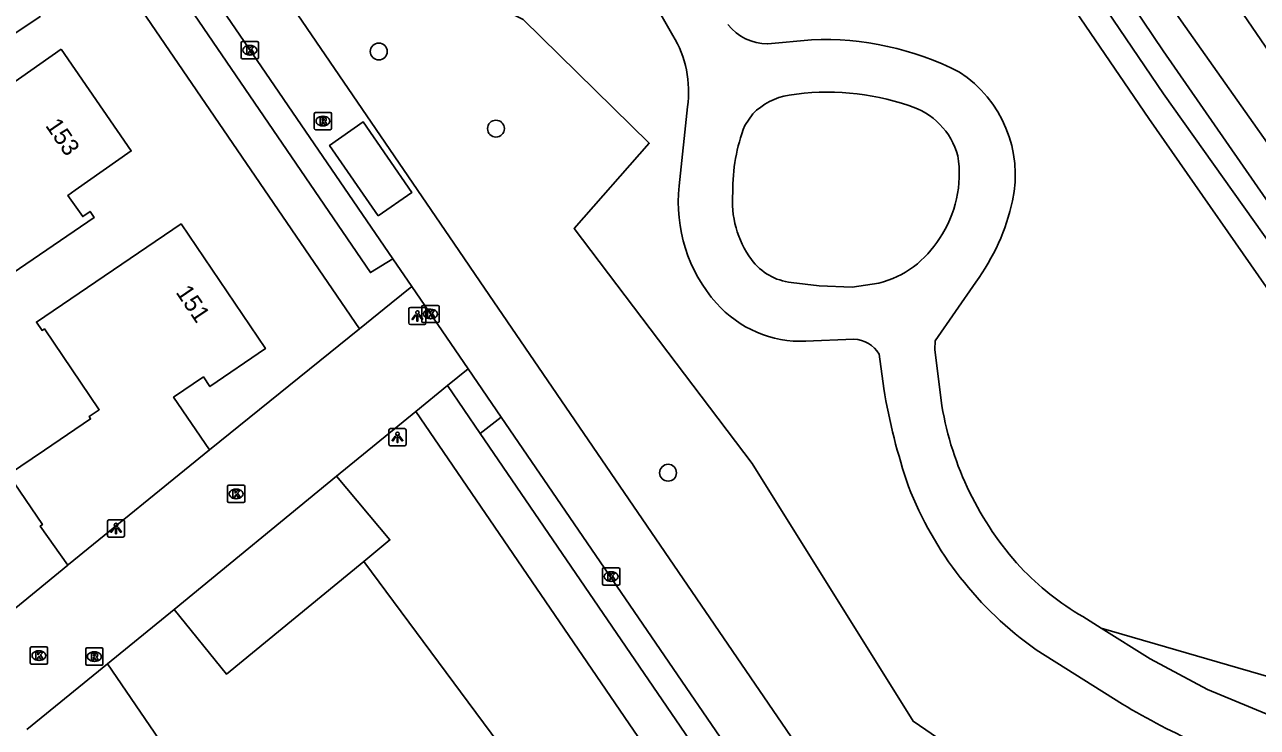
# Model space of a CAD drawing. Extents: x 155275 to 156263, y 382654 to 383635.
# Drawn here: x 155648.7 to 155720.2, y 383172.9 to 383213.7 of the extents above; entities that cross this region are included whole.
import ezdxf

# ---------------------------------------------------------------- set-up
doc = ezdxf.new("R2010")
doc.units = 0
for name, color, linetype in [('IMGEO_Boom', 7, 'Continuous'), ('IMGEO_Fietspad_gesloten', 7, 'Continuous'), ('IMGEO_Gemengd_bos', 7, 'Continuous'), ('IMGEO_Groenvoorziening', 7, 'Continuous'), ('IMGEO_Haag', 7, 'Continuous'), ('IMGEO_Hek', 7, 'Continuous'), ('IMGEO_Kolk', 7, 'Continuous'), ('IMGEO_Lichtpunt', 7, 'Continuous'), ('IMGEO_Loofbos', 7, 'Continuous'), ('IMGEO_Muur', 7, 'Continuous'), ('IMGEO_Pand', 7, 'Continuous'), ('IMGEO_Pand_nummerreeks', 7, 'Continuous'), ('IMGEO_Parkeervlak_open', 7, 'Continuous'), ('IMGEO_Rijbaan_lokaal_gesloten', 7, 'Continuous'), ('IMGEO_Rijbaan_lokaal_open', 7, 'Continuous'), ('IMGEO_Rioolput', 7, 'Continuous'), ('IMGEO_Voetpad_open', 7, 'Continuous'), ('IMGEO_Waterloop', 7, 'Continuous')]:
    doc.layers.add(name, color=color, linetype=linetype)

msp = doc.modelspace()

# ---------------------------------------------------------------- linework, layer by layer
at = {"layer": 'IMGEO_Boom'}
for centre in [(155669.248, 383212.111), (155676.04, 383207.64), (155686.014, 383187.698)]:
    msp.add_circle(centre, 0.489, dxfattribs=at)
at = {"layer": 'IMGEO_Fietspad_gesloten'}
for points in [[(155686.3, 383213.041), (155684.758, 383215.723)], [(155691.787, 383212.555), (155694.324, 383212.797)], [(155686.654, 383204.329), (155687.148, 383208.897)], [(155690.927, 383208.497), (155690.462, 383207.815)], [(155693.158, 383198.723), (155694.767, 383198.524), (155696.677, 383198.462), (155698.235, 383198.682)], [(155703.858, 383198.75), (155701.491, 383195.335), (155701.471, 383194.84), (155701.885, 383191.571)], [(155696.788, 383195.436), (155693.989, 383195.317)], [(155698.514, 383192.581), (155698.244, 383194.572)], [(155710.048, 383179.361), (155711.113, 383178.69)], [(155711.113, 383178.69), (155713.945, 383176.906), (155717.284, 383175.138), (155722.257, 383173.065)], [(155712.346, 383174.287), (155707.347, 383177.433)]]:
    msp.add_lwpolyline(points, dxfattribs=at)
for centre, radius, start, end in [((155691.802, 383215.52), 2.965, 218.65257, 269.70154), ((155680.802, 383209.757), 6.404, 352.28209, 30.84782), ((155695.016, 383195.418), 17.392, 63.01375, 92.27941), ((155698.997, 383204.942), 7.141, 348.04575, 56.78951), ((155693.671, 383205.778), 3.863, 99.59827, 135.26465), ((155695.248, 383195.139), 14.618, 71.16595, 98.73855), ((155698.793, 383204.993), 4.151, 14.93962, 73.56501), ((155700.097, 383204.082), 10.333, 158.8215, 180.74357), ((155696.328, 383204.989), 6.564, 325.59116, 9.41719), ((155695.491, 383203.39), 8.887, 173.93679, 221.29323), ((155695.491, 383203.441), 5.749, 174.94054, 216.16072), ((155693.555, 383206.231), 12.732, 324.0165, 347.44413), ((155696.777, 383204.319), 5.822, 284.50602, 328.54076), ((155693.523, 383202.031), 3.328, 216.54845, 263.6948), ((155693.753, 383201.929), 6.617, 221.72138, 272.04723), ((155696.736, 383193.69), 1.747, 30.32673, 88.30293), ((155733.264, 383198.345), 35.225, 189.41827, 198.94865), ((155720.048, 383194.637), 18.42, 189.58164, 222.36029), ((155719.407, 383194.478), 20.88, 201.25957, 234.71864), ((155718.234, 383193.387), 16.24, 223.41247, 239.72993), ((155734.686, 383211.664), 43.545, 239.13324, 245.91632)]:
    msp.add_arc(centre, radius, start, end, dxfattribs=at)
at = {"layer": 'IMGEO_Gemengd_bos'}
msp.add_lwpolyline([(155638.354, 383264.775), (155639.197, 383263.636), (155646.696, 383257.021), (155654.699, 383254.352), (155656.556, 383235.653), (155660.593, 383231.109), (155668.02, 383227.503), (155671.061, 383217.227), (155677.612, 383213.971), (155684.929, 383206.792), (155680.581, 383201.856), (155690.881, 383188.232), (155700.213, 383173.291), (155708, 383167.974), (155712.849, 383162.916)], dxfattribs=at)
at = {"layer": 'IMGEO_Groenvoorziening'}
for points in [[(155732.948, 383189.534), (155715.747, 383213.896), (155695.288, 383243.3), (155666.3, 383286.64), (155652.603, 383306.481)], [(155668.38, 383182.559), (155695.234, 383146.354)]]:
    msp.add_lwpolyline(points, dxfattribs=at)
at = {"layer": 'IMGEO_Haag'}
for points in [[(155676.345, 383190.914), (155674.425, 383193.719)], [(155673.239, 383192.751), (155675.132, 383189.979)], [(155698.997, 383157.808), (155676.345, 383190.914)], [(155675.132, 383189.979), (155698.35, 383155.99)]]:
    msp.add_lwpolyline(points, dxfattribs=at)
at = {"layer": 'IMGEO_Hek'}
msp.add_lwpolyline([(155648.595, 383215.616), (155649.617, 383214.142), (155621.586, 383195.348), (155615.371, 383204.442), (155640.732, 383221.815), (155642.147, 383219.752)], dxfattribs=at)
at = {"layer": 'IMGEO_Kolk'}
for p, q in [((155661.276, 383211.763), (155661.276, 383212.615)), ((155661.351, 383212.689), (155662.203, 383212.689)), ((155661.764, 383212.469), (155661.789, 383212.469)), ((155662.277, 383212.615), (155662.277, 383211.763)), ((155662.203, 383211.689), (155661.351, 383211.689)), ((155661.787, 383211.909), (155661.762, 383211.909)), ((155671.75, 383196.472), (155671.75, 383197.324)), ((155671.825, 383197.398), (155672.677, 383197.398)), ((155672.751, 383197.324), (155672.751, 383196.472)), ((155672.261, 383196.618), (155672.236, 383196.618)), ((155672.238, 383197.178), (155672.263, 383197.178)), ((155672.677, 383196.398), (155671.825, 383196.398)), ((155660.479, 383186.046), (155660.479, 383186.898)), ((155660.554, 383186.972), (155661.406, 383186.972)), ((155660.967, 383186.752), (155660.992, 383186.752)), ((155661.48, 383186.898), (155661.48, 383186.046)), ((155661.406, 383185.972), (155660.554, 383185.972)), ((155660.99, 383186.192), (155660.965, 383186.192)), ((155682.212, 383181.254), (155682.212, 383182.106)), ((155682.287, 383182.18), (155683.139, 383182.18)), ((155682.7, 383181.96), (155682.725, 383181.96)), ((155683.213, 383182.106), (155683.213, 383181.254)), ((155683.139, 383181.18), (155682.287, 383181.18)), ((155682.723, 383181.4), (155682.698, 383181.4)), ((155649.054, 383176.674), (155649.054, 383177.526)), ((155649.129, 383177.6), (155649.981, 383177.6)), ((155649.542, 383177.38), (155649.567, 383177.38)), ((155650.055, 383177.526), (155650.055, 383176.674)), ((155649.981, 383176.6), (155649.129, 383176.6)), ((155649.565, 383176.82), (155649.54, 383176.82))]:
    msp.add_line(p, q, dxfattribs=at)
for points in [[(155661.276, 383211.763), (155661.276, 383212.615)], [(155661.351, 383212.689), (155662.203, 383212.689)], [(155661.597, 383212.389), (155661.72, 383212.389), (155661.72, 383212.238), (155661.85, 383212.389), (155662.014, 383212.389), (155661.868, 383212.238), (155662.021, 383211.989), (155661.869, 383211.989), (155661.784, 383212.153), (155661.72, 383212.086), (155661.72, 383211.989), (155661.597, 383211.989), (155661.597, 383212.389)], [(155662.277, 383212.615), (155662.277, 383211.763)], [(155662.203, 383211.689), (155661.351, 383211.689)], [(155671.75, 383196.472), (155671.75, 383197.324)], [(155671.825, 383197.398), (155672.677, 383197.398)], [(155672.751, 383197.324), (155672.751, 383196.472)], [(155672.071, 383197.098), (155672.194, 383197.098), (155672.194, 383196.947), (155672.324, 383197.098), (155672.488, 383197.098), (155672.342, 383196.947), (155672.495, 383196.698), (155672.343, 383196.698), (155672.258, 383196.862), (155672.194, 383196.795), (155672.194, 383196.698), (155672.071, 383196.698), (155672.071, 383197.098)], [(155672.677, 383196.398), (155671.825, 383196.398)], [(155660.479, 383186.046), (155660.479, 383186.898)], [(155660.554, 383186.972), (155661.406, 383186.972)], [(155660.8, 383186.672), (155660.923, 383186.672), (155660.923, 383186.521), (155661.053, 383186.672), (155661.217, 383186.672), (155661.071, 383186.521), (155661.224, 383186.272), (155661.072, 383186.272), (155660.987, 383186.436), (155660.923, 383186.369), (155660.923, 383186.272), (155660.8, 383186.272), (155660.8, 383186.672)], [(155661.48, 383186.898), (155661.48, 383186.046)], [(155661.406, 383185.972), (155660.554, 383185.972)], [(155682.212, 383181.254), (155682.212, 383182.106)], [(155682.287, 383182.18), (155683.139, 383182.18)], [(155682.533, 383181.88), (155682.656, 383181.88), (155682.656, 383181.729), (155682.786, 383181.88), (155682.95, 383181.88), (155682.804, 383181.729), (155682.957, 383181.48), (155682.805, 383181.48), (155682.72, 383181.644), (155682.656, 383181.577), (155682.656, 383181.48), (155682.533, 383181.48), (155682.533, 383181.88)], [(155683.213, 383182.106), (155683.213, 383181.254)], [(155683.139, 383181.18), (155682.287, 383181.18)], [(155649.054, 383176.674), (155649.054, 383177.526)], [(155649.129, 383177.6), (155649.981, 383177.6)], [(155649.375, 383177.3), (155649.498, 383177.3), (155649.498, 383177.149), (155649.628, 383177.3), (155649.792, 383177.3), (155649.646, 383177.149), (155649.799, 383176.9), (155649.647, 383176.9), (155649.562, 383177.064), (155649.498, 383176.997), (155649.498, 383176.9), (155649.375, 383176.9), (155649.375, 383177.3)], [(155650.055, 383177.526), (155650.055, 383176.674)], [(155649.981, 383176.6), (155649.129, 383176.6)]]:
    msp.add_lwpolyline(points, dxfattribs=at)
for centre, start, end in [((155661.353, 383212.613), 91.55205, 178.44795), ((155661.353, 383212.613), 91.55205, 178.44795), ((155662.201, 383212.613), 1.55205, 88.44795), ((155662.201, 383212.613), 1.55205, 88.44795), ((155661.353, 383211.765), 181.55205, 268.44795), ((155661.353, 383211.765), 181.55205, 268.44795), ((155662.201, 383211.765), 271.55205, 358.44795), ((155662.201, 383211.765), 271.55205, 358.44795), ((155671.827, 383197.322), 91.55205, 178.44795), ((155671.827, 383197.322), 91.55205, 178.44795), ((155672.675, 383197.322), 1.55205, 88.44795), ((155672.675, 383197.322), 1.55205, 88.44795), ((155671.827, 383196.474), 181.55205, 268.44795), ((155671.827, 383196.474), 181.55205, 268.44795), ((155672.675, 383196.474), 271.55205, 358.44795), ((155672.675, 383196.474), 271.55205, 358.44795), ((155660.556, 383186.896), 91.55205, 178.44795), ((155660.556, 383186.896), 91.55205, 178.44795), ((155661.404, 383186.896), 1.55205, 88.44795), ((155661.404, 383186.896), 1.55205, 88.44795), ((155660.556, 383186.048), 181.55205, 268.44795), ((155660.556, 383186.048), 181.55205, 268.44795), ((155661.404, 383186.048), 271.55205, 358.44795), ((155661.404, 383186.048), 271.55205, 358.44795), ((155682.289, 383182.104), 91.55205, 178.44795), ((155682.289, 383182.104), 91.55205, 178.44795), ((155683.137, 383182.104), 1.55205, 88.44795), ((155683.137, 383182.104), 1.55205, 88.44795), ((155682.289, 383181.256), 181.55205, 268.44795), ((155682.289, 383181.256), 181.55205, 268.44795), ((155683.137, 383181.256), 271.55205, 358.44795), ((155683.137, 383181.256), 271.55205, 358.44795), ((155649.131, 383177.524), 91.55205, 178.44795), ((155649.131, 383177.524), 91.55205, 178.44795), ((155649.979, 383177.524), 1.55205, 88.44795), ((155649.979, 383177.524), 1.55205, 88.44795), ((155649.131, 383176.676), 181.55205, 268.44795), ((155649.131, 383176.676), 181.55205, 268.44795), ((155649.979, 383176.676), 271.55205, 358.44795), ((155649.979, 383176.676), 271.55205, 358.44795)]:
    msp.add_arc(centre, 0.0765, start, end, dxfattribs=at)
for centre, major_axis, ratio, start_param, end_param in [((155661.763, 383212.189), (-0.387, 0.002), 0.722429, 4.712389, 7.853982), ((155661.788, 383212.189), (-0.39, 0.002), 0.717154, 1.570796, 4.712389), ((155672.237, 383196.898), (-0.387, 0.002), 0.722429, 4.712389, 7.853982), ((155672.262, 383196.898), (-0.39, 0.002), 0.717154, 1.570796, 4.712389), ((155660.966, 383186.472), (-0.387, 0.002), 0.722429, 4.712389, 7.853982), ((155660.991, 383186.472), (-0.39, 0.002), 0.717154, 1.570796, 4.712389), ((155682.699, 383181.68), (-0.387, 0.002), 0.722429, 4.712389, 7.853982), ((155682.724, 383181.68), (-0.39, 0.002), 0.717154, 1.570796, 4.712389), ((155649.541, 383177.1), (-0.387, 0.002), 0.722429, 4.712389, 7.853982), ((155649.566, 383177.1), (-0.39, 0.002), 0.717154, 1.570796, 4.712389)]:
    msp.add_ellipse(centre, major_axis=major_axis, ratio=ratio, start_param=start_param, end_param=end_param, dxfattribs=at)
at = {"layer": 'IMGEO_Lichtpunt'}
for p, q in [((155671.89, 383197.283), (155671.082, 383197.283)), ((155671.89, 383197.283), (155671.082, 383197.283)), ((155670.988, 383197.188), (155670.988, 383196.381)), ((155670.988, 383197.188), (155670.988, 383196.381)), ((155671.984, 383196.381), (155671.984, 383197.188)), ((155671.984, 383196.381), (155671.984, 383197.188)), ((155671.082, 383196.287), (155671.89, 383196.287)), ((155671.082, 383196.287), (155671.89, 383196.287)), ((155669.834, 383190.159), (155669.834, 383189.352)), ((155669.834, 383190.159), (155669.834, 383189.352)), ((155670.736, 383190.254), (155669.928, 383190.254)), ((155670.736, 383190.254), (155669.928, 383190.254)), ((155670.83, 383189.352), (155670.83, 383190.159)), ((155670.83, 383189.352), (155670.83, 383190.159)), ((155669.928, 383189.258), (155670.736, 383189.258)), ((155669.928, 383189.258), (155670.736, 383189.258)), ((155653.519, 383184.868), (155653.519, 383184.061)), ((155653.519, 383184.868), (155653.519, 383184.061)), ((155654.421, 383184.963), (155653.613, 383184.963)), ((155654.421, 383184.963), (155653.613, 383184.963)), ((155654.515, 383184.061), (155654.515, 383184.868)), ((155654.515, 383184.061), (155654.515, 383184.868)), ((155653.613, 383183.967), (155654.421, 383183.967)), ((155653.613, 383183.967), (155654.421, 383183.967))]:
    msp.add_line(p, q, dxfattribs=at)
for points in [[(155671.362, 383196.852), (155671.401, 383196.824), (155671.213, 383196.562), (155671.175, 383196.589), (155671.362, 383196.852)], [(155671.464, 383196.804), (155671.511, 383196.804), (155671.511, 383196.482), (155671.464, 383196.482), (155671.464, 383196.804)], [(155671.574, 383196.824), (155671.612, 383196.851), (155671.799, 383196.589), (155671.76, 383196.561), (155671.574, 383196.824)], [(155670.208, 383189.823), (155670.247, 383189.795), (155670.059, 383189.533), (155670.021, 383189.56), (155670.208, 383189.823)], [(155670.31, 383189.775), (155670.357, 383189.775), (155670.357, 383189.453), (155670.31, 383189.453), (155670.31, 383189.775)], [(155670.42, 383189.795), (155670.458, 383189.822), (155670.645, 383189.56), (155670.606, 383189.532), (155670.42, 383189.795)], [(155653.893, 383184.532), (155653.932, 383184.504), (155653.744, 383184.242), (155653.706, 383184.269), (155653.893, 383184.532)], [(155653.995, 383184.484), (155654.042, 383184.484), (155654.042, 383184.162), (155653.995, 383184.162), (155653.995, 383184.484)], [(155654.105, 383184.504), (155654.143, 383184.531), (155654.33, 383184.269), (155654.291, 383184.241), (155654.105, 383184.504)]]:
    msp.add_lwpolyline(points, dxfattribs=at)
for centre in [(155671.487, 383196.986), (155670.333, 383189.957), (155654.018, 383184.666)]:
    msp.add_circle(centre, 0.0994, dxfattribs=at)
for centre, start, end in [((155671.082, 383197.188), 90, 180), ((155671.082, 383197.188), 90, 180), ((155671.89, 383197.188), 0, 90), ((155671.89, 383197.188), 0, 90), ((155671.082, 383196.381), 180, 270), ((155671.082, 383196.381), 180, 270), ((155671.89, 383196.381), 270, 0), ((155671.89, 383196.381), 270, 360), ((155669.928, 383190.159), 90, 180), ((155669.928, 383190.159), 90, 180), ((155670.736, 383190.159), 0, 90), ((155670.736, 383190.159), 0, 90), ((155669.928, 383189.352), 180, 270), ((155669.928, 383189.352), 180, 270), ((155670.736, 383189.352), 270, 0), ((155670.736, 383189.352), 270, 360), ((155653.613, 383184.868), 90, 180), ((155653.613, 383184.868), 90, 180), ((155654.421, 383184.868), 0, 90), ((155654.421, 383184.868), 0, 90), ((155653.613, 383184.061), 180, 270), ((155653.613, 383184.061), 180, 270), ((155654.421, 383184.061), 270, 0), ((155654.421, 383184.061), 270, 360)]:
    msp.add_arc(centre, 0.0946, start, end, dxfattribs=at)
at = {"layer": 'IMGEO_Loofbos'}
for points in [[(155648.012, 383304.606), (155668.129, 383275.492), (155684.729, 383250.992), (155713.872, 383208.237), (155722.016, 383196.56), (155728.723, 383186.646)], [(155711.113, 383178.69), (155722.162, 383175.473), (155727.137, 383176.194), (155728.723, 383186.646)]]:
    msp.add_lwpolyline(points, dxfattribs=at)
at = {"layer": 'IMGEO_Muur'}
msp.add_lwpolyline([(155651.272, 383182.377), (155651.229, 383182.342), (155641.945, 383174.729)], dxfattribs=at)
at = {"layer": 'IMGEO_Pand'}
for points in [[(155650.839, 383212.255), (155654.9, 383206.346), (155651.66, 383204.069), (155651.234, 383203.771), (155652.097, 383202.543), (155652.522, 383202.842), (155652.762, 383202.5), (155627.57, 383185.305), (155624.415, 383189.945), (155625.261, 383190.513), (155630.206, 383193.892), (155634.389, 383196.757), (155634.819, 383196.13), (155640.175, 383199.802), (155640.467, 383199.372), (155643.571, 383201.501), (155642.786, 383202.617), (155643.191, 383202.9), (155641.554, 383205.325), (155643.277, 383206.53), (155643.083, 383206.807), (155650.839, 383212.255)], [(155659.44, 383189.029), (155657.359, 383192.071), (155659.082, 383193.248), (155659.46, 383192.694), (155662.684, 383194.892), (155657.792, 383202.114), (155649.406, 383196.433), (155649.737, 383195.945), (155649.869, 383196.034), (155653.046, 383191.345), (155652.458, 383190.947), (155652.548, 383190.814), (155649.873, 383189.002), (155647.793, 383187.593), (155649.758, 383184.692), (155649.626, 383184.602), (155651.229, 383182.342)], [(155651.229, 383182.342), (155651.272, 383182.377), (155659.44, 383189.029)]]:
    msp.add_lwpolyline(points, dxfattribs=at)
at = {"layer": 'IMGEO_Parkeervlak_open'}
for points in [[(155666.8, 383187.497), (155669.896, 383183.803), (155668.38, 383182.559)], [(155657.389, 383179.769), (155660.42, 383176.031), (155668.38, 383182.559)]]:
    msp.add_lwpolyline(points, dxfattribs=at)
at = {"layer": 'IMGEO_Rijbaan_lokaal_gesloten'}
for points in [[(155659.414, 383301.908), (155741.62, 383181.726)], [(155704.368, 383155.976), (155675.129, 383198.768), (155673.892, 383200.579), (155635.169, 383257.252)], [(155670.058, 383200.101), (155632.271, 383255.325)], [(155671.161, 383198.489), (155670.058, 383200.101)], [(155671.161, 383198.489), (155674.425, 383193.719)], [(155674.425, 383193.719), (155676.345, 383190.914)], [(155698.997, 383157.808), (155676.345, 383190.914)]]:
    msp.add_lwpolyline(points, dxfattribs=at)
at = {"layer": 'IMGEO_Rijbaan_lokaal_open'}
for points in [[(155669.221, 383202.593), (155666.403, 383206.665), (155668.352, 383208.027), (155671.169, 383203.944), (155669.221, 383202.593)], [(155668.128, 383196.041), (155669.974, 383197.531), (155671.161, 383198.489)], [(155659.44, 383189.029), (155668.128, 383196.041)], [(155674.425, 383193.719), (155673.239, 383192.751)], [(155673.239, 383192.751), (155671.401, 383191.251)], [(155671.401, 383191.251), (155666.8, 383187.497)], [(155666.8, 383187.497), (155657.389, 383179.769)], [(155641.945, 383174.729), (155651.229, 383182.342)], [(155657.389, 383179.769), (155657.388, 383179.771), (155653.519, 383176.619)], [(155653.519, 383176.619), (155648.848, 383172.815)]]:
    msp.add_lwpolyline(points, dxfattribs=at)
at = {"layer": 'IMGEO_Rioolput'}
for p, q in [((155665.513, 383207.655), (155665.513, 383208.507)), ((155665.588, 383208.581), (155666.44, 383208.581)), ((155666.001, 383208.361), (155666.026, 383208.361)), ((155666.514, 383208.507), (155666.514, 383207.655)), ((155666.44, 383207.581), (155665.588, 383207.581)), ((155666.024, 383207.801), (155665.999, 383207.801)), ((155652.264, 383176.617), (155652.264, 383177.469)), ((155652.339, 383177.543), (155653.191, 383177.543)), ((155652.752, 383177.323), (155652.777, 383177.323)), ((155653.265, 383177.469), (155653.265, 383176.617)), ((155653.191, 383176.543), (155652.339, 383176.543)), ((155652.775, 383176.763), (155652.75, 383176.763))]:
    msp.add_line(p, q, dxfattribs=at)
for points in [[(155665.513, 383207.655), (155665.513, 383208.507)], [(155665.588, 383208.581), (155666.44, 383208.581)], [(155666.102, 383208.279), (155665.85, 383208.281), (155665.85, 383207.881)], [(155665.85, 383207.881), (155665.974, 383207.881), (155665.974, 383208.043), (155665.985, 383208.043)], [(155666.028, 383208.2), (155665.974, 383208.2), (155665.974, 383208.119)], [(155665.974, 383208.119), (155666.026, 383208.119)], [(155666.032, 383208.014), (155666.103, 383207.881), (155666.243, 383207.881), (155666.178, 383208.007)], [(155666.514, 383208.507), (155666.514, 383207.655)], [(155666.44, 383207.581), (155665.588, 383207.581)], [(155652.264, 383176.617), (155652.264, 383177.469)], [(155652.339, 383177.543), (155653.191, 383177.543)], [(155652.853, 383177.241), (155652.601, 383177.243), (155652.601, 383176.843)], [(155653.265, 383177.469), (155653.265, 383176.617)], [(155653.191, 383176.543), (155652.339, 383176.543)], [(155652.601, 383176.843), (155652.725, 383176.843), (155652.725, 383177.005), (155652.736, 383177.005)], [(155652.779, 383177.162), (155652.725, 383177.162), (155652.725, 383177.081)], [(155652.725, 383177.081), (155652.777, 383177.081)], [(155652.783, 383176.976), (155652.854, 383176.843), (155652.994, 383176.843), (155652.929, 383176.969)]]:
    msp.add_lwpolyline(points, dxfattribs=at)
for centre, radius, start, end in [((155665.59, 383208.505), 0.0765, 91.55205, 178.44795), ((155665.59, 383208.505), 0.0765, 91.55205, 178.44795), ((155665.984, 383207.99), 0.0533, 26.02933, 88.69889), ((155666.01, 383208.308), 0.19, 274.7715, 282.96867), ((155666.034, 383208.104), 0.0964, 77.00612, 93.18647), ((155666.048, 383208.161), 0.0378, 276.66336, 79.67722), ((155666.101, 383208.169), 0.109, 350.36119, 89.41601), ((155666.099, 383208.169), 0.112, 277.58423, 350.98172), ((155666.083, 383207.954), 0.108, 29.51342, 73.79051), ((155666.438, 383208.505), 0.0765, 1.55205, 88.44795), ((155666.438, 383208.505), 0.0765, 1.55205, 88.44795), ((155665.59, 383207.657), 0.0765, 181.55205, 268.44795), ((155665.59, 383207.657), 0.0765, 181.55205, 268.44795), ((155666.438, 383207.657), 0.0765, 271.55205, 358.44795), ((155666.438, 383207.657), 0.0765, 271.55205, 358.44795), ((155652.341, 383177.467), 0.0765, 91.55205, 178.44795), ((155652.341, 383177.467), 0.0765, 91.55205, 178.44795), ((155652.852, 383177.131), 0.109, 350.36119, 89.41601), ((155653.189, 383177.467), 0.0765, 1.55205, 88.44795), ((155653.189, 383177.467), 0.0765, 1.55205, 88.44795), ((155652.341, 383176.619), 0.0765, 181.55205, 268.44795), ((155652.341, 383176.619), 0.0765, 181.55205, 268.44795), ((155652.735, 383176.952), 0.0533, 26.02933, 88.69889), ((155652.761, 383177.27), 0.19, 274.7715, 282.96867), ((155652.785, 383177.066), 0.0964, 77.00612, 93.18647), ((155652.799, 383177.123), 0.0378, 276.66336, 79.67722), ((155652.85, 383177.131), 0.112, 277.58423, 350.98172), ((155652.834, 383176.916), 0.108, 29.51342, 73.79051), ((155653.189, 383176.619), 0.0765, 271.55205, 358.44795), ((155653.189, 383176.619), 0.0765, 271.55205, 358.44795)]:
    msp.add_arc(centre, radius, start, end, dxfattribs=at)
for centre, major_axis, ratio, start_param, end_param in [((155666, 383208.081), (-0.387, 0.002), 0.722429, 4.712389, 7.853982), ((155666.025, 383208.081), (-0.39, 0.002), 0.717154, 1.570796, 4.712389), ((155652.751, 383177.043), (-0.387, 0.002), 0.722429, 4.712389, 7.853982), ((155652.776, 383177.043), (-0.39, 0.002), 0.717154, 1.570796, 4.712389)]:
    msp.add_ellipse(centre, major_axis=major_axis, ratio=ratio, start_param=start_param, end_param=end_param, dxfattribs=at)
at = {"layer": 'IMGEO_Voetpad_open'}
for points in [[(155668.128, 383196.041), (155626.917, 383256.363), (155625.364, 383258.662)], [(155630.285, 383255.634), (155668.768, 383199.296), (155670.058, 383200.101)], [(155696.383, 383154.679), (155671.401, 383191.251)], [(155676.345, 383190.914), (155675.132, 383189.979)], [(155676.345, 383190.914), (155676.345, 383190.914)], [(155675.132, 383189.979), (155675.132, 383189.979), (155698.35, 383155.99)], [(155683.763, 383132.347), (155653.519, 383176.619)]]:
    msp.add_lwpolyline(points, dxfattribs=at)
at = {"layer": 'IMGEO_Waterloop'}
msp.add_lwpolyline([(155731.242, 383188.308), (155731.02, 383187.751), (155730.364, 383187.664), (155714.72, 383209.654), (155670.177, 383275.322), (155648.619, 383307.02), (155649.298, 383307.441), (155676.91, 383268.261), (155714.708, 383212.148), (155731.242, 383188.308)], dxfattribs=at)

# ---------------------------------------------------------------- texts
at = {"layer": 'IMGEO_Pand_nummerreeks'}
for s, rotation, p in [('153', 304.30237, (155649.896, 383207.817)), ('151', 304.1137, (155657.454, 383198.154))]:
    msp.add_text(s, height=1, rotation=rotation, dxfattribs=at).set_placement(p)

doc.saveas('drawing.dxf')
